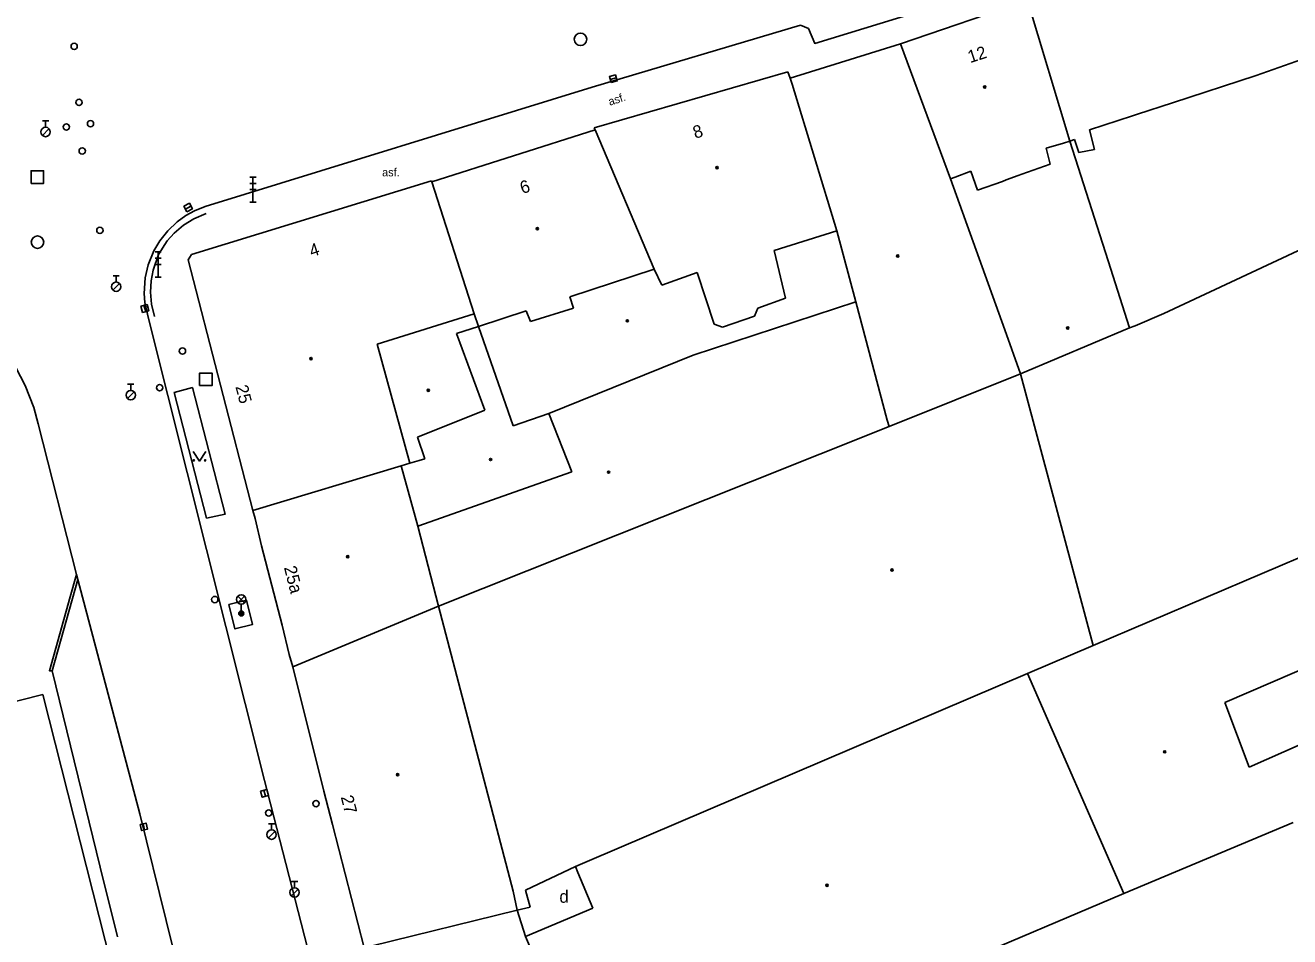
# Model space of a CAD drawing. Extents: x -598341 to -594502, y -1162301 to -1161406.
# Drawn here: x -597578.3 to -597477.4, y -1161821.7 to -1161748.9 of the extents above; entities that cross this region are included whole.
import ezdxf

# ---------------------------------------------------------------- set-up
doc = ezdxf.new("R2010")
doc.units = 0
for name, color, linetype in [('Vrstva 10', 7, 'Continuous'), ('Vrstva 11', 7, 'Continuous'), ('Vrstva 26', 7, 'Continuous'), ('Vrstva 27', 7, 'Continuous'), ('Vrstva 28', 7, 'Continuous'), ('Vrstva 33', 7, 'Continuous'), ('Vrstva 36', 7, 'Continuous'), ('Vrstva 39', 7, 'Continuous'), ('Vrstva 40', 7, 'Continuous'), ('Vrstva 41', 7, 'Continuous'), ('Vrstva 46', 7, 'Continuous'), ('Vrstva 5', 7, 'Continuous'), ('Vrstva 6', 7, 'Continuous'), ('Vrstva 9', 7, 'Continuous')]:
    doc.layers.add(name, color=color, linetype=linetype)

msp = doc.modelspace()

# ---------------------------------------------------------------- linework, layer by layer
at = {"layer": 'Vrstva 10'}
for points in [[(-597563.89, -1161763.38), (-597533.02, -1161753.87), (-597516.39, -1161748.91)], [(-597568.41, -1161772.34), (-597568.72, -1161771.06), (-597568.77, -1161770.33), (-597568.69, -1161769.09), (-597568.45, -1161768.04), (-597568, -1161766.93), (-597567.52, -1161766.12), (-597566.89, -1161765.33), (-597566.13, -1161764.61), (-597565.43, -1161764.11), (-597564.75, -1161763.73), (-597563.89, -1161763.38)], [(-597590.9, -1161770.49), (-597589.34, -1161770.36), (-597588.67, -1161770.37), (-597587.63, -1161770.48), (-597586.83, -1161770.63), (-597585.46, -1161771.01), (-597584.5, -1161771.38), (-597583.35, -1161771.98), (-597582.39, -1161772.48), (-597581.57, -1161773), (-597580.69, -1161773.73), (-597580.44, -1161773.98), (-597580.21, -1161774.27), (-597579.41, -1161775.47), (-597578.27, -1161777.67), (-597577.56, -1161779.44), (-597577.22, -1161780.74)], [(-597568.41, -1161772.34), (-597559.17, -1161809.23), (-597548.4, -1161851.16), (-597540.58, -1161881.94), (-597539.26, -1161887), (-597539.04, -1161887.84)], [(-597574.17, -1161792.77), (-597577.22, -1161780.74)], [(-597574.07, -1161793.16), (-597574.17, -1161792.77)], [(-597564.91, -1161828.9), (-597569.12, -1161811.89), (-597574.07, -1161793.16)]]:
    msp.add_lwpolyline(points, dxfattribs=at)
at = {"layer": 'Vrstva 11'}
for points in [[(-597516.39, -1161748.91), (-597515.76, -1161749.18), (-597515.25, -1161750.37), (-597508.74, -1161748.38), (-597477.64, -1161738.99), (-597478.09, -1161737.31)], [(-597566.37, -1161778.23), (-597564.91, -1161777.85), (-597562.29, -1161787.95), (-597563.79, -1161788.27), (-597566.37, -1161778.23)], [(-597574.17, -1161792.77), (-597574.66, -1161794.54), (-597576.33, -1161800.45), (-597576.12, -1161800.45)], [(-597574.07, -1161793.16), (-597576.12, -1161800.45)], [(-597562.01, -1161795.17), (-597560.6, -1161794.81), (-597560.11, -1161796.76), (-597561.52, -1161797.12), (-597562.01, -1161795.17)], [(-597576.12, -1161800.45), (-597572.27, -1161816.14), (-597570.89, -1161821.71)]]:
    msp.add_lwpolyline(points, dxfattribs=at)
at = {"layer": 'Vrstva 26'}
for points in [[(-597577.79, -1161761.54), (-597576.79, -1161761.54), (-597576.79, -1161760.54), (-597577.79, -1161760.54)], [(-597564.35, -1161777.69), (-597563.35, -1161777.69), (-597563.35, -1161776.69), (-597564.35, -1161776.69)]]:
    msp.add_lwpolyline(points, close=True, dxfattribs=at)
at = {"layer": 'Vrstva 27'}
for p, q in [((-597531.57, -1161753.26), (-597531.09, -1161753.12)), ((-597565.47, -1161763.59), (-597565.03, -1161763.35)), ((-597568.78, -1161771.29), (-597568.64, -1161771.77)), ((-597559.22, -1161810), (-597559.09, -1161810.48)), ((-597568.85, -1161812.68), (-597568.73, -1161813.16))]:
    msp.add_line(p, q, dxfattribs=at)
for points in [[(-597531.5, -1161753.5), (-597531.02, -1161753.36), (-597531.16, -1161752.88), (-597531.64, -1161753.02)], [(-597565.35, -1161763.81), (-597564.91, -1161763.57), (-597565.15, -1161763.13), (-597565.59, -1161763.37)], [(-597569.02, -1161771.35), (-597568.89, -1161771.84), (-597568.4, -1161771.71), (-597568.53, -1161771.22)], [(-597559.47, -1161810.06), (-597559.34, -1161810.55), (-597558.85, -1161810.42), (-597558.98, -1161809.93)], [(-597569.09, -1161812.74), (-597568.97, -1161813.22), (-597568.49, -1161813.1), (-597568.61, -1161812.62)]]:
    msp.add_lwpolyline(points, close=True, dxfattribs=at)
for centre in [(-597533.95, -1161750.04), (-597577.28, -1161766.24)]:
    msp.add_circle(centre, 0.5, dxfattribs=at)
at = {"layer": 'Vrstva 28'}
for p, q in [((-597576.88, -1161756.56), (-597576.38, -1161756.56)), ((-597576.63, -1161757.06), (-597576.63, -1161756.56)), ((-597576.89, -1161757.71), (-597576.36, -1161757.18)), ((-597571.25, -1161768.92), (-597570.75, -1161768.92)), ((-597571, -1161769.42), (-597571, -1161768.92)), ((-597571.26, -1161770.06), (-597570.73, -1161769.53)), ((-597570.1, -1161778.72), (-597569.57, -1161778.19)), ((-597570.09, -1161777.57), (-597569.59, -1161777.57)), ((-597569.84, -1161778.07), (-597569.84, -1161777.57)), ((-597558.86, -1161813.81), (-597558.33, -1161813.28)), ((-597558.85, -1161812.67), (-597558.35, -1161812.67)), ((-597558.6, -1161813.17), (-597558.6, -1161812.67)), ((-597557.01, -1161817.28), (-597556.51, -1161817.28)), ((-597556.76, -1161817.78), (-597556.76, -1161817.28)), ((-597557.02, -1161818.42), (-597556.49, -1161817.89))]:
    msp.add_line(p, q, dxfattribs=at)
for centre, radius in [((-597574.35, -1161750.61), 0.25), ((-597573.96, -1161755.08), 0.25), ((-597574.97, -1161757.04), 0.25), ((-597573.05, -1161756.78), 0.25), ((-597576.63, -1161757.44), 0.375), ((-597573.71, -1161758.95), 0.25), ((-597572.3, -1161765.3), 0.25), ((-597571, -1161769.79), 0.375), ((-597565.71, -1161774.93), 0.25), ((-597569.84, -1161778.45), 0.375), ((-597567.53, -1161777.86), 0.25), ((-597563.13, -1161794.77), 0.25), ((-597555.05, -1161811.06), 0.25), ((-597558.83, -1161811.81), 0.25), ((-597558.6, -1161813.54), 0.375), ((-597556.76, -1161818.15), 0.375)]:
    msp.add_circle(centre, radius, dxfattribs=at)
at = {"layer": 'Vrstva 33'}
for p, q in [((-597560.34, -1161761.04), (-597559.84, -1161761.04)), ((-597560.09, -1161763.04), (-597560.09, -1161761.04)), ((-597560.34, -1161761.54), (-597559.84, -1161761.54)), ((-597560.34, -1161762.04), (-597559.84, -1161762.04)), ((-597560.34, -1161763.04), (-597559.84, -1161763.04)), ((-597567.9, -1161767.02), (-597567.4, -1161767.02)), ((-597567.65, -1161769.02), (-597567.65, -1161767.02)), ((-597567.9, -1161767.52), (-597567.4, -1161767.52)), ((-597567.9, -1161768.02), (-597567.4, -1161768.02)), ((-597567.9, -1161769.02), (-597567.4, -1161769.02)), ((-597561.29, -1161795.02), (-597560.76, -1161794.49)), ((-597561.29, -1161794.49), (-597560.76, -1161795.02)), ((-597561.02, -1161795.13), (-597561.02, -1161795.88))]:
    msp.add_line(p, q, dxfattribs=at)
for centre, radius in [((-597561.02, -1161794.76), 0.375), ((-597561.02, -1161795.88), 0.2), ((-597561.02, -1161795.88), 0.145), ((-597561.02, -1161795.88), 0.0876)]:
    msp.add_circle(centre, radius, dxfattribs=at)
at = {"layer": 'Vrstva 36'}
msp.add_lwpolyline([(-597564.85, -1161782.96), (-597564.35, -1161783.71), (-597563.85, -1161782.96)], dxfattribs=at)
for centre in [(-597564.8, -1161783.66), (-597563.9, -1161783.66)]:
    msp.add_circle(centre, 0.05, dxfattribs=at)
at = {"layer": 'Vrstva 39'}
for centre, radius in [((-597501.69, -1161753.85), 0.09), ((-597501.69, -1161753.85), 0.0398), ((-597523.05, -1161760.28), 0.09), ((-597523.05, -1161760.28), 0.0398), ((-597537.39, -1161765.16), 0.09), ((-597537.39, -1161765.16), 0.0398), ((-597508.63, -1161767.34), 0.09), ((-597508.63, -1161767.34), 0.0398), ((-597530.21, -1161772.52), 0.09), ((-597530.21, -1161772.52), 0.0398), ((-597495.07, -1161773.09), 0.09), ((-597495.07, -1161773.09), 0.0398), ((-597555.45, -1161775.53), 0.09), ((-597555.45, -1161775.53), 0.0398), ((-597546.09, -1161778.06), 0.09), ((-597546.09, -1161778.06), 0.0398), ((-597541.12, -1161783.59), 0.09), ((-597541.12, -1161783.59), 0.0398), ((-597531.71, -1161784.6), 0.09), ((-597531.71, -1161784.6), 0.0398), ((-597552.52, -1161791.35), 0.09), ((-597552.52, -1161791.35), 0.0398), ((-597509.09, -1161792.41), 0.09), ((-597509.09, -1161792.41), 0.0398), ((-597487.33, -1161806.93), 0.09), ((-597487.33, -1161806.93), 0.0398), ((-597548.54, -1161808.75), 0.09), ((-597548.54, -1161808.75), 0.0398), ((-597514.27, -1161817.58), 0.09), ((-597514.27, -1161817.58), 0.0398)]:
    msp.add_circle(centre, radius, dxfattribs=at)
at = {"layer": 'Vrstva 5'}
for p, q in [((-597508.42, -1161750.39), (-597498.28, -1161746.93)), ((-597494.89, -1161758.16), (-597498.28, -1161746.93)), ((-597517.22, -1161753.14), (-597508.42, -1161750.39)), ((-597504.42, -1161761.18), (-597508.42, -1161750.39)), ((-597472.12, -1161750.11), (-597480.02, -1161752.93)), ((-597532.85, -1161757.12), (-597517.39, -1161752.65)), ((-597517.39, -1161752.65), (-597517.22, -1161753.14)), ((-597480.02, -1161752.93), (-597486.72, -1161755.12)), ((-597517.22, -1161753.14), (-597517.07, -1161753.62)), ((-597517.07, -1161753.62), (-597513.48, -1161765.33)), ((-597489.49, -1161756.02), (-597489.89, -1161756.15)), ((-597486.72, -1161755.12), (-597489.49, -1161756.02)), ((-597489.89, -1161756.15), (-597493.33, -1161757.28)), ((-597545.8, -1161761.42), (-597532.79, -1161757.27)), ((-597532.79, -1161757.27), (-597532.85, -1161757.12)), ((-597528.08, -1161768.39), (-597532.79, -1161757.27)), ((-597494.52, -1161758.04), (-597494.89, -1161758.16)), ((-597494.18, -1161759.09), (-597494.52, -1161758.04)), ((-597493.33, -1161757.28), (-597492.93, -1161758.85)), ((-597495.41, -1161758.32), (-597496.78, -1161758.74)), ((-597496.78, -1161758.74), (-597496.47, -1161760.01)), ((-597494.89, -1161758.16), (-597495.41, -1161758.32)), ((-597494.89, -1161758.16), (-597491.85, -1161767.73)), ((-597492.93, -1161758.85), (-597494.18, -1161759.09)), ((-597496.47, -1161760.01), (-597498.72, -1161760.82)), ((-597504.06, -1161761.04), (-597504.42, -1161761.18)), ((-597502.81, -1161760.57), (-597504.06, -1161761.04)), ((-597502.26, -1161762.09), (-597502.81, -1161760.57)), ((-597499.02, -1161760.92), (-597499.99, -1161761.27)), ((-597498.72, -1161760.82), (-597499.02, -1161760.92)), ((-597564.99, -1161767.21), (-597545.83, -1161761.33)), ((-597545.83, -1161761.33), (-597545.8, -1161761.42)), ((-597545.8, -1161761.42), (-597542.43, -1161771.96)), ((-597500.1, -1161773.23), (-597504.42, -1161761.18)), ((-597500.28, -1161761.38), (-597502.26, -1161762.09)), ((-597499.99, -1161761.27), (-597500.28, -1161761.38)), ((-597467.55, -1161762.64), (-597487.39, -1161771.93)), ((-597513.48, -1161765.33), (-597518.49, -1161766.9)), ((-597511.98, -1161771), (-597513.48, -1161765.33)), ((-597518.49, -1161766.9), (-597517.59, -1161770.7)), ((-597565.26, -1161767.64), (-597564.99, -1161767.21)), ((-597560.09, -1161787.65), (-597565.26, -1161767.64)), ((-597491.85, -1161767.73), (-597490.14, -1161773.08)), ((-597528.08, -1161768.39), (-597534.79, -1161770.59)), ((-597527.46, -1161769.68), (-597528.08, -1161768.39)), ((-597524.65, -1161768.65), (-597527.46, -1161769.68)), ((-597523.27, -1161772.78), (-597524.65, -1161768.65)), ((-597534.79, -1161770.59), (-597534.5, -1161771.5)), ((-597524.97, -1161775.25), (-597511.98, -1161771)), ((-597517.59, -1161770.7), (-597519.8, -1161771.5)), ((-597509.48, -1161780.45), (-597511.98, -1161771)), ((-597542.43, -1161771.96), (-597550.17, -1161774.37)), ((-597542.1, -1161772.98), (-597542.43, -1161771.96)), ((-597538.27, -1161771.72), (-597542.1, -1161772.98)), ((-597537.93, -1161772.58), (-597538.27, -1161771.72)), ((-597534.5, -1161771.5), (-597537.93, -1161772.58)), ((-597520.06, -1161772.14), (-597522.61, -1161773.03)), ((-597519.8, -1161771.5), (-597520.06, -1161772.14)), ((-597487.39, -1161771.93), (-597489.69, -1161772.92)), ((-597542.1, -1161772.98), (-597543.83, -1161773.54)), ((-597539.33, -1161780.91), (-597542.1, -1161772.98)), ((-597522.61, -1161773.03), (-597523.27, -1161772.78)), ((-597490.14, -1161773.08), (-597498.85, -1161776.75)), ((-597489.69, -1161772.92), (-597490.14, -1161773.08)), ((-597543.83, -1161773.54), (-597541.59, -1161779.64)), ((-597498.85, -1161776.75), (-597500.1, -1161773.23)), ((-597550.17, -1161774.37), (-597547.56, -1161783.88)), ((-597536.47, -1161779.91), (-597524.97, -1161775.25)), ((-597509.33, -1161780.96), (-597498.85, -1161776.75)), ((-597498.85, -1161776.75), (-597493.03, -1161798.44)), ((-597541.59, -1161779.64), (-597546.96, -1161781.81)), ((-597536.47, -1161779.91), (-597539.33, -1161780.91)), ((-597534.63, -1161784.58), (-597536.47, -1161779.91)), ((-597520.39, -1161785.36), (-597509.33, -1161780.96)), ((-597509.33, -1161780.96), (-597509.48, -1161780.45)), ((-597546.96, -1161781.81), (-597546.38, -1161783.53)), ((-597560.09, -1161787.65), (-597548.27, -1161784.09)), ((-597547.56, -1161783.88), (-597548.27, -1161784.09)), ((-597548.27, -1161784.09), (-597546.92, -1161788.92)), ((-597546.83, -1161783.66), (-597547.56, -1161783.88)), ((-597546.38, -1161783.53), (-597546.83, -1161783.66)), ((-597546.92, -1161788.92), (-597534.63, -1161784.58)), ((-597493.03, -1161798.44), (-597461.52, -1161785)), ((-597520.39, -1161785.36), (-597545.28, -1161795.29)), ((-597559.91, -1161788.29), (-597560.09, -1161787.65)), ((-597559.39, -1161790.49), (-597559.91, -1161788.29)), ((-597546.92, -1161788.92), (-597545.28, -1161795.29)), ((-597557.76, -1161796.81), (-597559.39, -1161790.49)), ((-597458.18, -1161792.53), (-597482.54, -1161802.98)), ((-597556.89, -1161800.15), (-597545.28, -1161795.29)), ((-597545.28, -1161795.29), (-597539.33, -1161818.06)), ((-597480.6, -1161808.15), (-597451.29, -1161795.14)), ((-597557.2, -1161799.15), (-597557.76, -1161796.81)), ((-597556.89, -1161800.15), (-597557.2, -1161799.15)), ((-597498.27, -1161800.68), (-597493.03, -1161798.44)), ((-597554.42, -1161810.06), (-597556.89, -1161800.15)), ((-597498.27, -1161800.68), (-597533.23, -1161815.61)), ((-597490.59, -1161818.24), (-597498.27, -1161800.68)), ((-597581.99, -1161803.66), (-597576.84, -1161802.36)), ((-597576.84, -1161802.36), (-597571.04, -1161825.34)), ((-597482.54, -1161802.98), (-597480.6, -1161808.15)), ((-597553.74, -1161812.74), (-597554.42, -1161810.06)), ((-597551.21, -1161822.57), (-597553.74, -1161812.74)), ((-597477.07, -1161812.56), (-597490.59, -1161818.24)), ((-597534.34, -1161816.09), (-597538.33, -1161817.96)), ((-597533.23, -1161815.61), (-597534.34, -1161816.09)), ((-597534.17, -1161816.55), (-597534.34, -1161816.09)), ((-597532.97, -1161819.4), (-597534.17, -1161816.55)), ((-597539.33, -1161818.06), (-597539, -1161819.57)), ((-597538.33, -1161817.96), (-597537.96, -1161819.33)), ((-597490.59, -1161818.24), (-597504.22, -1161824.01)), ((-597539, -1161819.57), (-597550.67, -1161822.44)), ((-597537.96, -1161819.33), (-597539, -1161819.57)), ((-597539, -1161819.57), (-597538.33, -1161821.67)), ((-597538.33, -1161821.67), (-597532.97, -1161819.4)), ((-597536.7, -1161825.52), (-597538.33, -1161821.67))]:
    msp.add_line(p, q, dxfattribs=at)
at = {"layer": 'Vrstva 6'}
for p, q in [((-597559.91, -1161788.29), (-597559.39, -1161790.49)), ((-597557.76, -1161796.81), (-597557.2, -1161799.15)), ((-597554.42, -1161810.06), (-597553.74, -1161812.74))]:
    msp.add_line(p, q, dxfattribs=at)
at = {"layer": 'Vrstva 9'}
msp.add_lwpolyline([(-597567.93, -1161772.18), (-597568.19, -1161771.19), (-597568.27, -1161770.24), (-597568.21, -1161769.33), (-597568.05, -1161768.46), (-597567.63, -1161767.22), (-597566.93, -1161766.14), (-597566.38, -1161765.52), (-597565.63, -1161764.87), (-597564.81, -1161764.37), (-597563.83, -1161763.95)], dxfattribs=at)

# ---------------------------------------------------------------- texts
at = {"layer": 'Vrstva 40'}
msp.add_text('asf.', height=0.65, rotation=18.0928, dxfattribs=at).set_placement((-597531.61, -1161755.35))
msp.add_text('asf.', height=0.65, dxfattribs=at).set_placement((-597549.78, -1161760.98))
at = {"layer": 'Vrstva 41'}
msp.add_text('d', height=1, dxfattribs=at).set_placement((-597535.63, -1161818.98))
at = {"layer": 'Vrstva 46'}
for s, rotation, p in [('12', 17.91, (-597502.86, -1161751.95)), ('8', 17.91, (-597524.79, -1161757.99)), ('6', 17.91, (-597538.59, -1161762.4)), ('4', 17.91, (-597555.4, -1161767.44)), ('25', 284.42, (-597561.49, -1161777.77)), ('25a', 284.42, (-597557.62, -1161792.21)), ('27', 284.42, (-597553.09, -1161810.53))]:
    msp.add_text(s, height=1, rotation=rotation, dxfattribs=at).set_placement(p)

doc.saveas('drawing.dxf')
